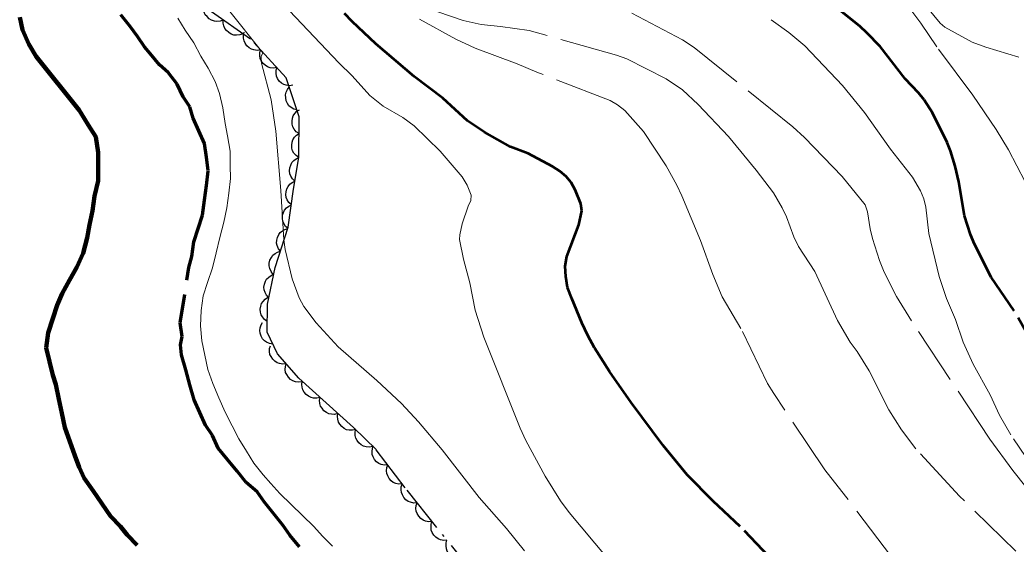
# Model space of a CAD drawing. Extents: x 356765 to 358572, y 5103174 to 5104650.
# Drawn here: x 356919.9 to 356982.3, y 5104052.7 to 5104085.6 of the extents above; entities that cross this region are included whole.
import ezdxf

# ---------------------------------------------------------------- set-up
doc = ezdxf.new("R2010")
doc.units = 0
doc.header["$LTSCALE"] = 0.6
for name, pattern in [('DOT_DASHED', [7.7, 5, -1.2, 0.3, -1.2]), ('LONG_DASHED', [7.5, 6, -1.5]), ('MEDIUM_DASHED', [4.5, 3, -1.5])]:
    doc.linetypes.add(name, pattern=pattern)
for name, color, linetype, lineweight in [('1', 7, 'Continuous', 53), ('2', 7, 'Continuous', 13), ('4', 7, 'Continuous', 90), ('44', 7, 'Continuous', 25), ('7', 7, 'MEDIUM_DASHED', 70)]:
    doc.layers.add(name, color=color, linetype=linetype, lineweight=lineweight)

msp = doc.modelspace()

# ---------------------------------------------------------------- linework, layer by layer
at = {"layer": '1', "linetype": 'LONG_DASHED'}
for points in [[(356984.16, 5104063.75), (356982.17, 5104067.34), (356980.72, 5104069.45), (356979.66, 5104071.57), (356979.42, 5104072.13), (356979.05, 5104073.3), (356978.69, 5104075.42), (356978.47, 5104076.4), (356978.18, 5104077.37), (356977.97, 5104077.9), (356977.04, 5104079.75), (356976.52, 5104080.57), (356976.18, 5104081), (356975.33, 5104081.88), (356973.77, 5104083.9), (356972.94, 5104084.76), (356972.52, 5104085.16), (356970.2, 5104087.04)], [(356967.76, 5104050.95), (356965.02, 5104053.83), (356963.33, 5104055.41), (356961.7, 5104057.07), (356960.2, 5104058.9), (356958.19, 5104061.61), (356956.84, 5104063.55), (356955.9, 5104065.03), (356955.47, 5104065.8), (356955.1, 5104066.59), (356954.47, 5104068.12), (356954.21, 5104068.8), (356954.09, 5104069.49), (356954.06, 5104070.15), (356954.16, 5104070.74), (356954.91, 5104072.73), (356955.09, 5104073.62), (356955.04, 5104074.05), (356954.68, 5104074.93), (356954.44, 5104075.38), (356954.13, 5104075.76), (356953.72, 5104076.09), (356953.26, 5104076.38), (356951.74, 5104077.21), (356950.64, 5104077.63), (356949.01, 5104078.55), (356947.95, 5104079.26), (356946.39, 5104080.67), (356944.6, 5104082.03), (356942.21, 5104084.08), (356940.72, 5104085.47), (356940.25, 5104085.97)]]:
    msp.add_lwpolyline(points, dxfattribs=at)
at = {"layer": '2'}
for points in [[(356946.24, 5104077.34), (356944.61, 5104078.94), (356943.89, 5104079.45), (356942.66, 5104080.17), (356941.84, 5104080.84), (356940.73, 5104082.07), (356939.9, 5104082.88), (356936.03, 5104086.97)], [(356937.69, 5104067.62), (356937.41, 5104068.16), (356936.97, 5104069.36), (356936.54, 5104071.19), (356936.45, 5104071.79), (356936.27, 5104074.88), (356935.94, 5104078.61), (356935.65, 5104080.57), (356935.05, 5104082.86), (356935.02, 5104083.28), (356935.14, 5104083.51), (356932.91, 5104086.3)], [(356929.81, 5104085.69), (356930.28, 5104084.94), (356930.82, 5104084.14), (356931.25, 5104083.3), (356931.72, 5104082.55), (356932.15, 5104081.71), (356932.43, 5104080.97), (356932.62, 5104080.07), (356932.77, 5104079.09), (356932.93, 5104078.31), (356933.08, 5104077.34), (356933.08, 5104076.45), (356933.12, 5104075.63), (356933, 5104074.71), (356932.88, 5104073.79), (356932.69, 5104072.91), (356932.45, 5104071.95), (356932.22, 5104070.99), (356931.98, 5104070.04), (356931.67, 5104069.12), (356931.4, 5104068.28), (356931.28, 5104067.36), (356931.23, 5104066.4), (356931.31, 5104065.46), (356931.5, 5104064.57), (356931.69, 5104063.67), (356932, 5104062.8), (356932.39, 5104061.89), (356932.78, 5104060.99), (356933.21, 5104060.15), (356933.63, 5104059.32), (356934.11, 5104058.56), (356934.58, 5104057.81), (356935.16, 5104057.08), (356935.64, 5104056.52), (356936.2, 5104055.91), (356936.91, 5104055.22), (356937.61, 5104054.53), (356938.32, 5104053.84), (356938.87, 5104053.23), (356939.5, 5104052.59)], [(356929.81, 5104085.69), (356930.28, 5104084.94), (356930.82, 5104084.14), (356931.25, 5104083.3), (356931.72, 5104082.55), (356932.15, 5104081.71), (356932.43, 5104080.97), (356932.62, 5104080.07), (356932.77, 5104079.09), (356932.93, 5104078.31), (356933.08, 5104077.34), (356933.08, 5104076.45), (356933.12, 5104075.63), (356933, 5104074.71), (356932.88, 5104073.79), (356932.69, 5104072.91), (356932.45, 5104071.95), (356932.22, 5104070.99), (356931.98, 5104070.04), (356931.67, 5104069.12), (356931.4, 5104068.28), (356931.28, 5104067.36), (356931.23, 5104066.4), (356931.31, 5104065.46), (356931.5, 5104064.57), (356931.69, 5104063.67), (356932, 5104062.8), (356932.39, 5104061.89), (356932.78, 5104060.99), (356933.21, 5104060.15), (356933.63, 5104059.32), (356934.11, 5104058.56), (356934.58, 5104057.81), (356935.16, 5104057.08), (356935.64, 5104056.52), (356936.2, 5104055.91), (356936.91, 5104055.22), (356937.61, 5104054.53), (356938.32, 5104053.84), (356938.87, 5104053.23), (356939.5, 5104052.59)], [(356956.67, 5104051.88), (356954.3, 5104054.7), (356953.76, 5104055.45), (356952.8, 5104056.99), (356951.59, 5104059.23), (356951.24, 5104059.99), (356948.97, 5104065.69), (356948.43, 5104067.38), (356948.1, 5104069.09), (356947.7, 5104070.59), (356947.45, 5104071.82), (356947.46, 5104072.11), (356947.6, 5104072.8), (356947.98, 5104073.91), (356948.15, 5104074.25), (356948.17, 5104074.59), (356947.92, 5104075.23), (356947.61, 5104075.74), (356946.24, 5104077.34)], [(356951.52, 5104052.3), (356950.38, 5104053.71), (356948.67, 5104055.65), (356946.36, 5104058.63), (356944.88, 5104060.4), (356943.82, 5104061.54), (356942.27, 5104062.99), (356939.84, 5104065.09), (356938.48, 5104066.59), (356937.69, 5104067.62)]]:
    msp.add_lwpolyline(points, dxfattribs=at)
at = {"layer": '2', "linetype": 'LONG_DASHED'}
for points in [[(356985.68, 5104052.78), (356982.07, 5104057.34), (356980.64, 5104059.3), (356975.74, 5104066.71), (356974.8, 5104068.25), (356974.02, 5104069.76), (356973.73, 5104070.5), (356973.3, 5104071.88), (356973.15, 5104072.49), (356972.98, 5104073.55), (356972.84, 5104073.99), (356971.39, 5104075.76), (356969.04, 5104078.2), (356968.31, 5104078.88), (356962.14, 5104083.84), (356961.41, 5104084.32), (356957.34, 5104086.46)], [(356982.84, 5104075.42), (356981.8, 5104077.43), (356981.04, 5104078.71), (356979.58, 5104080.86), (356977.31, 5104083.88), (356976.31, 5104085.38), (356975.56, 5104086.38)], [(356982.26, 5104052.28), (356978.74, 5104055.74), (356976, 5104058.7), (356975.1, 5104059.88), (356974.32, 5104061.15), (356973.09, 5104063.58), (356972.33, 5104064.79), (356971.9, 5104065.38), (356971.1, 5104066.73), (356969.68, 5104069.82), (356968.66, 5104071.38), (356968.37, 5104071.98), (356967.91, 5104073.24), (356967.64, 5104073.8), (356967.1, 5104074.73), (356966.01, 5104076.15), (356964.27, 5104078.26), (356962.38, 5104080.28), (356961.41, 5104081.19), (356960.38, 5104081.88), (356957.91, 5104083.13), (356957.26, 5104083.37), (356951.81, 5104084.91), (356950.01, 5104085.17), (356948.81, 5104085.28), (356947.67, 5104085.53), (356946.08, 5104086.09)], [(356982.45, 5104083.23), (356980.38, 5104083.86), (356979.54, 5104084.18), (356977.82, 5104085.11), (356977.52, 5104085.37), (356976.74, 5104086.33)], [(356977.2, 5104048.33), (356971.61, 5104055.74), (356970.31, 5104057.38), (356967.11, 5104062.17), (356966.72, 5104062.8), (356965.06, 5104066.24), (356963.88, 5104068.22), (356963.29, 5104069.63), (356962.52, 5104071.76), (356961.36, 5104074.55), (356961.04, 5104075.21), (356960.38, 5104076.43), (356958.96, 5104078.58), (356957.79, 5104079.9), (356957.34, 5104080.26), (356956.87, 5104080.53), (356952.29, 5104082.3), (356951.06, 5104082.83), (356948.42, 5104083.8), (356947.22, 5104084.37), (356944.95, 5104085.63)], [(356984.13, 5104056.34), (356981.96, 5104059.58), (356981.24, 5104060.8), (356980.66, 5104062.09), (356979.59, 5104064), (356978.97, 5104065.38), (356978.48, 5104066.8), (356977.93, 5104068.11), (356977.46, 5104069.49), (356976.82, 5104072.2), (356976.64, 5104073.84), (356976.5, 5104074.37), (356976.3, 5104074.87), (356975.8, 5104075.72), (356974.43, 5104077.48), (356972.8, 5104079.78), (356971.42, 5104081.46), (356969.05, 5104083.95), (356968.05, 5104084.78), (356966.95, 5104085.58)]]:
    msp.add_lwpolyline(points, dxfattribs=at)
at = {"layer": '4'}
for points in [[(356921.57, 5104065.03), (356921.69, 5104065.96), (356922, 5104066.87), (356922.27, 5104067.71), (356922.58, 5104068.43), (356923.04, 5104069.26), (356923.5, 5104070.09), (356923.89, 5104070.96), (356924.13, 5104071.92), (356924.28, 5104072.73), (356924.48, 5104073.61), (356924.59, 5104074.53), (356924.83, 5104075.49), (356924.83, 5104076.38), (356924.83, 5104077.27), (356924.68, 5104078.24), (356924.21, 5104079), (356923.74, 5104079.76), (356923.63, 5104079.92), (356920.95, 5104083.29), (356920.48, 5104084.05), (356920.09, 5104084.96), (356919.93, 5104085.74)], [(356927.27, 5104052.66), (356926.64, 5104053.31), (356926.23, 5104053.83), (356925.6, 5104054.48), (356925.06, 5104055.28), (356924.51, 5104056.07), (356923.96, 5104056.87), (356923.64, 5104057.55), (356923.37, 5104058.29), (356923.06, 5104059.16), (356922.75, 5104060.03), (356922.55, 5104060.93), (356922.36, 5104061.82), (356922.17, 5104062.72), (356922, 5104063.31), (356921.57, 5104065.03)]]:
    msp.add_lwpolyline(points, dxfattribs=at)
at = {"layer": '44'}
for points in [[(356932.66, 5104085.56), (356932.46, 5104085.49), (356932.26, 5104085.48), (356932.1, 5104085.49), (356931.93, 5104085.55), (356931.77, 5104085.64), (356931.64, 5104085.78), (356931.53, 5104085.9), (356931.47, 5104086.07), (356931.43, 5104086.25), (356931.43, 5104086.43)], [(356933.89, 5104084.7), (356933.69, 5104084.63), (356933.49, 5104084.61), (356933.32, 5104084.62), (356933.16, 5104084.68), (356933, 5104084.78), (356932.86, 5104084.91), (356932.76, 5104085.04), (356932.69, 5104085.2), (356932.66, 5104085.38), (356932.66, 5104085.56)], [(356934.98, 5104083.69), (356934.78, 5104083.66), (356934.58, 5104083.69), (356934.42, 5104083.74), (356934.27, 5104083.83), (356934.13, 5104083.96), (356934.03, 5104084.12), (356933.96, 5104084.26), (356933.93, 5104084.44), (356933.93, 5104084.62), (356933.97, 5104084.8)], [(356936, 5104082.59), (356935.79, 5104082.55), (356935.59, 5104082.58), (356935.43, 5104082.63), (356935.28, 5104082.73), (356935.15, 5104082.85), (356935.04, 5104083.01), (356934.97, 5104083.16), (356934.94, 5104083.33), (356934.94, 5104083.52), (356934.98, 5104083.69)], [(356937.01, 5104081.48), (356936.81, 5104081.45), (356936.6, 5104081.48), (356936.45, 5104081.53), (356936.3, 5104081.62), (356936.16, 5104081.74), (356936.06, 5104081.91), (356935.98, 5104082.05), (356935.96, 5104082.23), (356935.96, 5104082.41), (356936, 5104082.59)], [(356937.27, 5104079.93), (356937.07, 5104079.98), (356936.9, 5104080.09), (356936.77, 5104080.2), (356936.67, 5104080.34), (356936.6, 5104080.51), (356936.57, 5104080.7), (356936.56, 5104080.87), (356936.6, 5104081.04), (356936.68, 5104081.21), (356936.79, 5104081.35)], [(356937.4, 5104078.45), (356937.23, 5104078.57), (356937.1, 5104078.73), (356937.02, 5104078.87), (356936.97, 5104079.04), (356936.96, 5104079.23), (356936.99, 5104079.41), (356937.04, 5104079.57), (356937.14, 5104079.72), (356937.27, 5104079.85), (356937.42, 5104079.95)], [(356937.38, 5104076.95), (356937.21, 5104077.07), (356937.08, 5104077.23), (356937, 5104077.37), (356936.95, 5104077.54), (356936.94, 5104077.73), (356936.98, 5104077.91), (356937.02, 5104078.07), (356937.12, 5104078.22), (356937.25, 5104078.35), (356937.4, 5104078.45)], [(356937.14, 5104075.47), (356936.99, 5104075.61), (356936.89, 5104075.79), (356936.83, 5104075.94), (356936.81, 5104076.12), (356936.82, 5104076.3), (356936.88, 5104076.48), (356936.95, 5104076.63), (356937.07, 5104076.76), (356937.22, 5104076.87), (356937.38, 5104076.95)], [(356936.92, 5104073.99), (356936.77, 5104074.13), (356936.66, 5104074.3), (356936.6, 5104074.45), (356936.58, 5104074.63), (356936.59, 5104074.81), (356936.64, 5104074.99), (356936.71, 5104075.14), (356936.83, 5104075.28), (356936.97, 5104075.39), (356937.13, 5104075.47)], [(356936.71, 5104072.5), (356936.55, 5104072.64), (356936.45, 5104072.82), (356936.38, 5104072.97), (356936.36, 5104073.14), (356936.37, 5104073.33), (356936.43, 5104073.51), (356936.5, 5104073.66), (356936.62, 5104073.79), (356936.76, 5104073.91), (356936.92, 5104073.99)], [(356936.23, 5104071.08), (356936.11, 5104071.24), (356936.03, 5104071.43), (356935.99, 5104071.59), (356936, 5104071.77), (356936.05, 5104071.95), (356936.13, 5104072.12), (356936.22, 5104072.25), (356936.36, 5104072.36), (356936.52, 5104072.45), (356936.7, 5104072.5)], [(356935.77, 5104069.65), (356935.65, 5104069.81), (356935.57, 5104070), (356935.53, 5104070.16), (356935.54, 5104070.34), (356935.58, 5104070.52), (356935.67, 5104070.69), (356935.76, 5104070.83), (356935.9, 5104070.94), (356936.06, 5104071.03), (356936.23, 5104071.08)], [(356935.51, 5104068.17), (356935.36, 5104068.32), (356935.27, 5104068.5), (356935.21, 5104068.66), (356935.2, 5104068.83), (356935.23, 5104069.02), (356935.3, 5104069.2), (356935.37, 5104069.34), (356935.5, 5104069.46), (356935.65, 5104069.57), (356935.82, 5104069.64)], [(356935.41, 5104066.68), (356935.24, 5104066.8), (356935.11, 5104066.96), (356935.03, 5104067.1), (356934.99, 5104067.27), (356934.97, 5104067.45), (356935, 5104067.64), (356935.05, 5104067.8), (356935.15, 5104067.94), (356935.27, 5104068.08), (356935.42, 5104068.18)], [(356935.76, 5104065.26), (356935.55, 5104065.29), (356935.37, 5104065.38), (356935.23, 5104065.47), (356935.12, 5104065.6), (356935.03, 5104065.76), (356934.97, 5104065.95), (356934.95, 5104066.11), (356934.97, 5104066.28), (356935.03, 5104066.46), (356935.12, 5104066.61)], [(356936.59, 5104064.03), (356936.38, 5104064), (356936.18, 5104064.04), (356936.03, 5104064.09), (356935.88, 5104064.19), (356935.75, 5104064.31), (356935.65, 5104064.48), (356935.58, 5104064.62), (356935.56, 5104064.8), (356935.56, 5104064.98), (356935.61, 5104065.16)], [(356937.58, 5104062.89), (356937.37, 5104062.87), (356937.17, 5104062.9), (356937.01, 5104062.95), (356936.87, 5104063.05), (356936.73, 5104063.18), (356936.63, 5104063.35), (356936.56, 5104063.49), (356936.54, 5104063.67), (356936.55, 5104063.85), (356936.59, 5104064.03)], [(356938.72, 5104061.92), (356938.51, 5104061.87), (356938.31, 5104061.88), (356938.15, 5104061.91), (356937.99, 5104061.99), (356937.84, 5104062.1), (356937.73, 5104062.25), (356937.64, 5104062.39), (356937.59, 5104062.56), (356937.58, 5104062.74), (356937.6, 5104062.92)], [(356939.83, 5104060.91), (356939.63, 5104060.86), (356939.43, 5104060.87), (356939.26, 5104060.9), (356939.11, 5104060.98), (356938.96, 5104061.09), (356938.84, 5104061.24), (356938.75, 5104061.38), (356938.71, 5104061.55), (356938.69, 5104061.74), (356938.72, 5104061.92)], [(356940.95, 5104059.91), (356940.74, 5104059.86), (356940.54, 5104059.87), (356940.38, 5104059.9), (356940.22, 5104059.98), (356940.07, 5104060.09), (356939.95, 5104060.24), (356939.87, 5104060.38), (356939.82, 5104060.55), (356939.81, 5104060.73), (356939.83, 5104060.91)], [(356942.01, 5104058.85), (356941.81, 5104058.81), (356941.61, 5104058.83), (356941.44, 5104058.87), (356941.29, 5104058.95), (356941.15, 5104059.07), (356941.04, 5104059.23), (356940.95, 5104059.37), (356940.92, 5104059.54), (356940.91, 5104059.73), (356940.94, 5104059.9)], [(356942.95, 5104057.69), (356942.74, 5104057.68), (356942.55, 5104057.72), (356942.39, 5104057.78), (356942.25, 5104057.89), (356942.13, 5104058.03), (356942.04, 5104058.2), (356941.98, 5104058.35), (356941.97, 5104058.53), (356941.99, 5104058.71), (356942.04, 5104058.88)], [(356943.86, 5104056.5), (356943.65, 5104056.48), (356943.46, 5104056.53), (356943.3, 5104056.59), (356943.16, 5104056.7), (356943.04, 5104056.84), (356942.95, 5104057.01), (356942.89, 5104057.16), (356942.88, 5104057.33), (356942.9, 5104057.52), (356942.95, 5104057.69)], [(356944.79, 5104055.32), (356944.58, 5104055.3), (356944.38, 5104055.35), (356944.23, 5104055.4), (356944.09, 5104055.51), (356943.96, 5104055.64), (356943.87, 5104055.81), (356943.81, 5104055.96), (356943.79, 5104056.13), (356943.8, 5104056.32), (356943.86, 5104056.49)], [(356945.73, 5104054.14), (356945.52, 5104054.13), (356945.32, 5104054.17), (356945.16, 5104054.23), (356945.02, 5104054.33), (356944.9, 5104054.47), (356944.8, 5104054.64), (356944.74, 5104054.79), (356944.72, 5104054.96), (356944.74, 5104055.15), (356944.79, 5104055.32)], [(356946.66, 5104052.97), (356946.46, 5104052.96), (356946.26, 5104053), (356946.1, 5104053.05), (356945.96, 5104053.16), (356945.83, 5104053.29), (356945.74, 5104053.46), (356945.67, 5104053.61), (356945.66, 5104053.78), (356945.67, 5104053.97), (356945.72, 5104054.14)], [(356947.61, 5104051.81), (356947.4, 5104051.79), (356947.2, 5104051.83), (356947.04, 5104051.89), (356946.9, 5104051.99), (356946.77, 5104052.12), (356946.68, 5104052.29), (356946.62, 5104052.44), (356946.6, 5104052.62), (356946.61, 5104052.8), (356946.66, 5104052.97)]]:
    msp.add_lwpolyline(points, dxfattribs=at)
at = {"layer": '44', "linetype": 'DOT_DASHED'}
msp.add_lwpolyline([(356948.82, 5104050.3), (356946.03, 5104053.76), (356944.05, 5104056.25), (356942.22, 5104058.65), (356940.81, 5104060.03), (356939.09, 5104061.58), (356937.38, 5104063.12), (356936.05, 5104064.65), (356935.41, 5104066), (356935.42, 5104067.77), (356935.91, 5104070.07), (356936.72, 5104072.58), (356937.06, 5104074.96), (356937.38, 5104076.96), (356937.41, 5104079.51), (356936.59, 5104081.94), (356934.37, 5104084.36), (356931.67, 5104086.26)], dxfattribs=at)
at = {"layer": '7'}
for points in [[(356930.04, 5104064.59), (356929.99, 5104065.21), (356930.09, 5104065.74), (356929.97, 5104066.6), (356930.51, 5104070.06), (356930.7, 5104070.75), (356930.82, 5104071.67), (356931.09, 5104072.51), (356931.36, 5104073.35), (356931.48, 5104074.27), (356931.6, 5104075.19), (356931.72, 5104076.12), (356931.6, 5104076.97), (356931.48, 5104077.83), (356931.13, 5104078.62), (356930.78, 5104079.41), (356930.57, 5104080.12), (356930.14, 5104080.76), (356929.78, 5104081.55), (356929.2, 5104082.27), (356928.67, 5104082.76), (356928.09, 5104083.48), (356927.72, 5104083.89), (356927.28, 5104084.53), (356926.84, 5104085.17), (356926.25, 5104085.89)], [(356937.42, 5104052.56), (356936.83, 5104053.28), (356936.39, 5104053.92), (356935.8, 5104054.64), (356935.21, 5104055.37), (356934.78, 5104056.01), (356934.1, 5104056.58), (356933.52, 5104057.3), (356932.93, 5104058.03), (356932.34, 5104058.75), (356931.99, 5104059.54), (356931.55, 5104060.18), (356931.2, 5104060.97), (356930.84, 5104061.76), (356930.57, 5104062.7), (356930.31, 5104063.64), (356930.04, 5104064.59)]]:
    msp.add_lwpolyline(points, dxfattribs=at)

doc.saveas('drawing.dxf')
